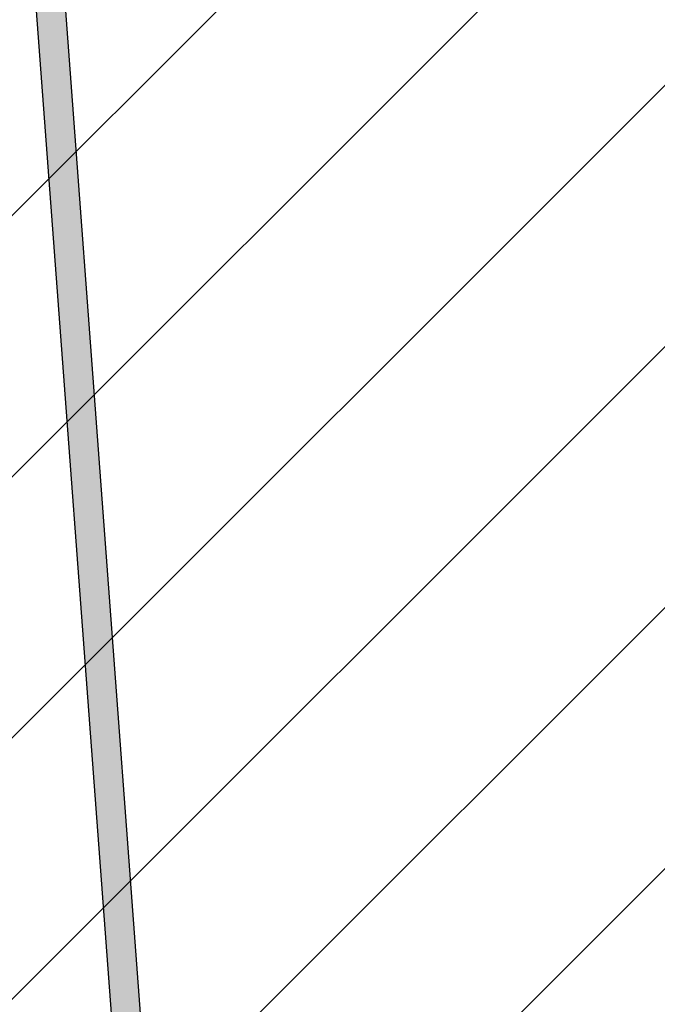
# Model space of a CAD drawing. Header units: millimetres. Extents: x 573132 to 957048, y 21042 to 318066.
# Tile 409 of 425: x 813347 to 814991, y 239476 to 242015. Entities that reach past the tile are written whole.
import ezdxf

# ---------------------------------------------------------------- set-up
doc = ezdxf.new("R2010")
doc.units = ezdxf.units.MM
doc.header["$LTSCALE"] = 2000
doc.layers.add('_NIBSC_FM trees 3metre zone', color=210, linetype='Continuous')

msp = doc.modelspace()

# ---------------------------------------------------------------- hatches: boundary and pattern name
h = msp.add_hatch()
h.set_pattern_fill('ANSI31', color=252, scale=150)
h.paths.add_polyline_path([(830901.5, 227876.9), (829808.9, 243346.4), (808212.3, 241821), (809321.3, 226119.1)])
h = msp.add_hatch(color=7)
h.dxf.hatch_style = 1
h.paths.add_polyline_path([(813453.4, 242208), (813378.6, 242202.5), (813735.5, 237415.9), (813810.3, 237421.4)])
at = {"layer": '_NIBSC_FM trees 3metre zone'}
h = msp.add_hatch(dxfattribs=at)
h.set_pattern_fill('ANSI31', color=256, scale=1500)
h.set_pattern_definition([(45, (0, -300000), (-3367.596, 3367.596), [])])
h.paths.add_polyline_path([(593903.2, 232617.7), (679741.5, 243682.5), (730246.2, 249484.4), (739010, 251812.5), (755357.3, 259572.6), (798190.5, 265511.7), (811700.6, 266996.3), (863086.4, 275757), (876855.1, 143047.8), (913767.4, 142393.8), (912963.3, 130302.9), (912377.4, 121144.5), (904518.6, 98597.9), (903417.9, 94708.4), (895370.5, 63435.9), (848719, 56730), (841118.6, 53483.2), (784097.4, 45680.2), (763757.6, 42853.6), (670408.4, 24434.5), (665577.7, 34769.6), (663265.2, 39852.7), (610755, 158063.7), (608829.3, 162279.9), (603679.1, 173549.1), (597792.5, 194109.5)])
h.paths.add_polyline_path([(597181.3, 230015.5), (680104.5, 240704.4), (730805.4, 246528.9), (740047.1, 248984), (756226.7, 256664.5), (798560.4, 262534.3), (812116.9, 264024), (860432.9, 272261.3), (874145.3, 140095.4), (910565, 139450.1), (909969.7, 130498.2), (909409.7, 121745), (901656.3, 99500.9), (900521.5, 95490.8), (892963.6, 66120.8), (847902.5, 59643.5), (840311.6, 56400.8), (783687.5, 48652), (763260.4, 45813.4), (672131.7, 27832.4), (668302, 36025.9), (666001.5, 41082.8), (613490.4, 159295.9), (611558.1, 163526.3), (606501.3, 174591.3), (600750.4, 194677.7)], flags=16)

# ---------------------------------------------------------------- linework, layer by layer
at = {"color": 7}
for p, q in [((813735.5, 237415.8), (813378.6, 242202.5)), ((813810.3, 237421.4), (813453.4, 242208))]:
    msp.add_line(p, q, dxfattribs=at)

doc.saveas('drawing.dxf')
